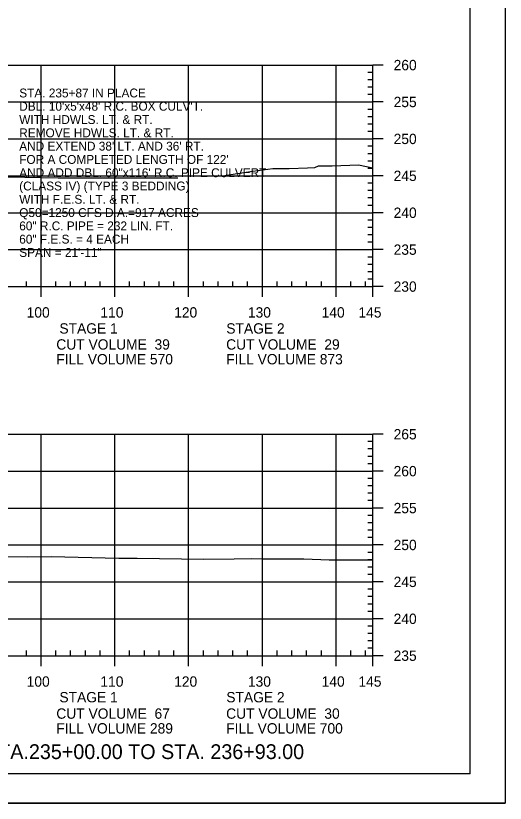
# Model space of a CAD drawing. Extents: x 1365647 to 1367999, y 387113 to 400173.
# Drawn here: x 1365990.6 to 1366057, y 392706.2 to 392812.9 of the extents above; entities that cross this region are included whole.
import ezdxf

# ---------------------------------------------------------------- set-up
doc = ezdxf.new("R2010")
doc.units = 0
for name, color, linetype in [('R_Axis', 7, 'Continuous'), ('R_Axis Annot', 7, 'Continuous'), ('R_Border', 7, 'Continuous'), ('R_Draft', 7, 'Continuous'), ('R_Exist Surface', 7, 'Continuous'), ('R_Grid', 7, 'Continuous'), ('R_No Plot', 7, 'Continuous')]:
    doc.layers.add(name, color=color, linetype=linetype)

msp = doc.modelspace()

# ---------------------------------------------------------------- linework, layer by layer
at = {"layer": 'R_Axis'}
for p, q in [((1366039.09, 392776.17), (1366039.09, 392806.17)), ((1366040.49, 392806.17), (1366039.09, 392806.17)), ((1366039.09, 392805.17), (1366038.39, 392805.17)), ((1366039.09, 392804.17), (1366038.39, 392804.17)), ((1366039.09, 392803.17), (1366038.39, 392803.17)), ((1366039.09, 392802.17), (1366038.39, 392802.17)), ((1366040.49, 392801.17), (1366039.09, 392801.17)), ((1366039.09, 392800.17), (1366038.39, 392800.17)), ((1366039.09, 392799.17), (1366038.39, 392799.17)), ((1366039.09, 392798.17), (1366038.39, 392798.17)), ((1366039.09, 392797.17), (1366038.39, 392797.17)), ((1366040.49, 392796.17), (1366039.09, 392796.17)), ((1366039.09, 392795.17), (1366038.39, 392795.17)), ((1366039.09, 392794.17), (1366038.39, 392794.17)), ((1366039.09, 392793.17), (1366038.39, 392793.17)), ((1366039.09, 392792.17), (1366038.39, 392792.17)), ((1366040.49, 392791.17), (1366039.09, 392791.17)), ((1366039.09, 392790.17), (1366038.39, 392790.17)), ((1366039.09, 392789.17), (1366038.39, 392789.17)), ((1366039.09, 392788.17), (1366038.39, 392788.17)), ((1366039.09, 392787.17), (1366038.39, 392787.17)), ((1366040.49, 392786.17), (1366039.09, 392786.17)), ((1366039.09, 392785.17), (1366038.39, 392785.17)), ((1366039.09, 392784.17), (1366038.39, 392784.17)), ((1366039.09, 392783.17), (1366038.39, 392783.17)), ((1366039.09, 392782.17), (1366038.39, 392782.17)), ((1366039.09, 392780.17), (1366038.39, 392780.17)), ((1366040.49, 392781.17), (1366039.09, 392781.17)), ((1366039.09, 392779.17), (1366038.39, 392779.17)), ((1366039.09, 392778.17), (1366038.39, 392778.17)), ((1366039.09, 392777.17), (1366038.39, 392777.17)), ((1365749.09, 392776.17), (1366039.09, 392776.17)), ((1365992.09, 392776.17), (1365992.09, 392776.87)), ((1365994.09, 392774.77), (1365994.09, 392776.17)), ((1365996.09, 392776.17), (1365996.09, 392776.87)), ((1365998.09, 392776.17), (1365998.09, 392776.87)), ((1366000.09, 392776.17), (1366000.09, 392776.87)), ((1366002.09, 392776.17), (1366002.09, 392776.87)), ((1366004.09, 392774.77), (1366004.09, 392776.17)), ((1366006.09, 392776.17), (1366006.09, 392776.87)), ((1366008.09, 392776.17), (1366008.09, 392776.87)), ((1366010.09, 392776.17), (1366010.09, 392776.87)), ((1366012.09, 392776.17), (1366012.09, 392776.87)), ((1366014.09, 392774.77), (1366014.09, 392776.17)), ((1366016.09, 392776.17), (1366016.09, 392776.87)), ((1366018.09, 392776.17), (1366018.09, 392776.87)), ((1366020.09, 392776.17), (1366020.09, 392776.87)), ((1366022.09, 392776.17), (1366022.09, 392776.87)), ((1366024.09, 392774.77), (1366024.09, 392776.17)), ((1366026.09, 392776.17), (1366026.09, 392776.87)), ((1366028.09, 392776.17), (1366028.09, 392776.87)), ((1366030.09, 392776.17), (1366030.09, 392776.87)), ((1366032.09, 392776.17), (1366032.09, 392776.87)), ((1366034.09, 392774.77), (1366034.09, 392776.17)), ((1366036.09, 392776.17), (1366036.09, 392776.87)), ((1366038.09, 392776.17), (1366038.09, 392776.87)), ((1366039.09, 392774.77), (1366039.09, 392776.17)), ((1366040.49, 392776.17), (1366039.09, 392776.17)), ((1366039.09, 392726.17), (1366039.09, 392756.17)), ((1366040.49, 392756.17), (1366039.09, 392756.17)), ((1366039.09, 392755.17), (1366038.39, 392755.17)), ((1366039.09, 392754.17), (1366038.39, 392754.17)), ((1366039.09, 392753.17), (1366038.39, 392753.17)), ((1366039.09, 392752.17), (1366038.39, 392752.17)), ((1366040.49, 392751.17), (1366039.09, 392751.17)), ((1366039.09, 392750.17), (1366038.39, 392750.17)), ((1366039.09, 392749.17), (1366038.39, 392749.17)), ((1366039.09, 392748.17), (1366038.39, 392748.17)), ((1366039.09, 392747.17), (1366038.39, 392747.17)), ((1366040.49, 392746.17), (1366039.09, 392746.17)), ((1366039.09, 392745.17), (1366038.39, 392745.17)), ((1366039.09, 392744.17), (1366038.39, 392744.17)), ((1366039.09, 392743.17), (1366038.39, 392743.17)), ((1366039.09, 392742.17), (1366038.39, 392742.17)), ((1366040.49, 392741.17), (1366039.09, 392741.17)), ((1366039.09, 392740.17), (1366038.39, 392740.17)), ((1366039.09, 392739.17), (1366038.39, 392739.17)), ((1366039.09, 392738.17), (1366038.39, 392738.17)), ((1366039.09, 392737.17), (1366038.39, 392737.17)), ((1366040.49, 392736.17), (1366039.09, 392736.17)), ((1366039.09, 392735.17), (1366038.39, 392735.17)), ((1366039.09, 392734.17), (1366038.39, 392734.17)), ((1366039.09, 392733.17), (1366038.39, 392733.17)), ((1366039.09, 392732.17), (1366038.39, 392732.17)), ((1366040.49, 392731.17), (1366039.09, 392731.17)), ((1366039.09, 392730.17), (1366038.39, 392730.17)), ((1366039.09, 392729.17), (1366038.39, 392729.17)), ((1366039.09, 392728.17), (1366038.39, 392728.17)), ((1365992.09, 392726.17), (1365992.09, 392726.87)), ((1365996.09, 392726.17), (1365996.09, 392726.87)), ((1365998.09, 392726.17), (1365998.09, 392726.87)), ((1366000.09, 392726.17), (1366000.09, 392726.87)), ((1366002.09, 392726.17), (1366002.09, 392726.87)), ((1366006.09, 392726.17), (1366006.09, 392726.87)), ((1366008.09, 392726.17), (1366008.09, 392726.87)), ((1366010.09, 392726.17), (1366010.09, 392726.87)), ((1366012.09, 392726.17), (1366012.09, 392726.87)), ((1366016.09, 392726.17), (1366016.09, 392726.87)), ((1366018.09, 392726.17), (1366018.09, 392726.87)), ((1366020.09, 392726.17), (1366020.09, 392726.87)), ((1366022.09, 392726.17), (1366022.09, 392726.87)), ((1366026.09, 392726.17), (1366026.09, 392726.87)), ((1366028.09, 392726.17), (1366028.09, 392726.87)), ((1366030.09, 392726.17), (1366030.09, 392726.87)), ((1366032.09, 392726.17), (1366032.09, 392726.87)), ((1366036.09, 392726.17), (1366036.09, 392726.87)), ((1366038.09, 392726.17), (1366038.09, 392726.87)), ((1366039.09, 392727.17), (1366038.39, 392727.17)), ((1365749.09, 392726.17), (1366039.09, 392726.17)), ((1365994.09, 392724.77), (1365994.09, 392726.17)), ((1366004.09, 392724.77), (1366004.09, 392726.17)), ((1366014.09, 392724.77), (1366014.09, 392726.17)), ((1366024.09, 392724.77), (1366024.09, 392726.17)), ((1366034.09, 392724.77), (1366034.09, 392726.17)), ((1366039.09, 392724.77), (1366039.09, 392726.17)), ((1366040.49, 392726.17), (1366039.09, 392726.17))]:
    msp.add_line(p, q, dxfattribs=at)
at = {"layer": 'R_Border'}
for q in [(1366052.27, 392915.63), (1365736.09, 392710.17)]:
    msp.add_line((1366052.27, 392710.17), q, dxfattribs=at)
at = {"layer": 'R_Exist Surface'}
for points in [[(1365936.51, 392791.75), (1365948.94, 392791.67), (1365950.97, 392792.43), (1365953.26, 392792.5), (1365953.76, 392792.49), (1365956.82, 392792.46), (1365970.05, 392791.36), (1365971.76, 392791.32), (1365975.08, 392791.28), (1365987.3, 392791.08), (1365996.41, 392790.91), (1366000.08, 392790.9), (1366001.58, 392790.9), (1366012.62, 392790.9)], [(1366018.55, 392791.18), (1366019.02, 392791.2), (1366019.22, 392791.26), (1366022.81, 392791.81), (1366025.49, 392792.15), (1366027.73, 392792.14), (1366030.21, 392792.25), (1366031.2, 392792.29), (1366031.68, 392792.52), (1366032.62, 392792.54), (1366033.57, 392792.53), (1366037.13, 392792.64), (1366039.09, 392792.23)], [(1365934.91, 392738.99), (1365945.73, 392739.46), (1365948.23, 392739.57), (1365955.6, 392739.44), (1365962.82, 392739.31), (1365964.06, 392739.31), (1365977.07, 392739.62), (1365978.41, 392739.61), (1365992.23, 392739.57), (1365995.44, 392739.61), (1366004.62, 392739.4), (1366007.1, 392739.38), (1366016.16, 392739.25), (1366020.25, 392739.27), (1366022.65, 392739.32), (1366024.06, 392739.3), (1366029.73, 392739.28), (1366033.17, 392739.16), (1366037.5, 392739.16), (1366039.09, 392739.16)]]:
    msp.add_lwpolyline(points, dxfattribs=at)
at = {"layer": 'R_Grid'}
for p, q in [((1365749.09, 392806.17), (1366039.09, 392806.17)), ((1365994.09, 392776.17), (1365994.09, 392806.17)), ((1366004.09, 392776.17), (1366004.09, 392806.17)), ((1366014.09, 392776.17), (1366014.09, 392806.17)), ((1366024.09, 392776.17), (1366024.09, 392806.17)), ((1366034.09, 392776.17), (1366034.09, 392806.17)), ((1366039.09, 392776.17), (1366039.09, 392806.17)), ((1365749.09, 392801.17), (1366039.09, 392801.17)), ((1365749.09, 392796.17), (1366039.09, 392796.17)), ((1365749.09, 392791.17), (1366039.09, 392791.17)), ((1365749.09, 392786.17), (1366039.09, 392786.17)), ((1365749.09, 392781.17), (1366039.09, 392781.17)), ((1365749.09, 392776.17), (1366039.09, 392776.17)), ((1365749.09, 392756.17), (1366039.09, 392756.17)), ((1365994.09, 392726.17), (1365994.09, 392756.17)), ((1366004.09, 392726.17), (1366004.09, 392756.17)), ((1366014.09, 392726.17), (1366014.09, 392756.17)), ((1366024.09, 392726.17), (1366024.09, 392756.17)), ((1366034.09, 392726.17), (1366034.09, 392756.17)), ((1366039.09, 392726.17), (1366039.09, 392756.17)), ((1365749.09, 392751.17), (1366039.09, 392751.17)), ((1365749.09, 392746.17), (1366039.09, 392746.17)), ((1365749.09, 392741.17), (1366039.09, 392741.17)), ((1365749.09, 392736.17), (1366039.09, 392736.17)), ((1365749.09, 392731.17), (1366039.09, 392731.17)), ((1365749.09, 392726.17), (1366039.09, 392726.17))]:
    msp.add_line(p, q, dxfattribs=at)
at = {"layer": 'R_No Plot'}
msp.add_line((1365723.69, 392706.19), (1366057.03, 392706.19), dxfattribs=at)
msp.add_lwpolyline([(1365723.69, 392919.52), (1366057.03, 392919.52), (1366057.03, 392706.18), (1365723.69, 392706.18)], close=True, dxfattribs=at)

# ---------------------------------------------------------------- texts
at = {"layer": 'R_Axis Annot'}
for s, p in [('260', (1366041.89, 392805.47)), ('255', (1366041.89, 392800.47)), ('250', (1366041.89, 392795.47)), ('245', (1366041.89, 392790.47)), ('240', (1366041.89, 392785.47)), ('235', (1366041.89, 392780.47)), ('230', (1366041.89, 392775.47)), ('100', (1365992.13, 392771.97)), ('110', (1366002.13, 392771.97)), ('120', (1366012.13, 392771.97)), ('130', (1366022.13, 392771.97)), ('140', (1366032.13, 392771.97)), ('145', (1366037.12, 392771.97)), ('STAGE 1', (1365996.57, 392769.8)), ('STAGE 2', (1366019.2, 392769.8)), ('CUT VOLUME  39', (1365996.15, 392767.63)), ('CUT VOLUME  29', (1366019.18, 392767.63)), ('FILL VOLUME 570', (1365996.15, 392765.63)), ('FILL VOLUME 873', (1366019.18, 392765.63)), ('265', (1366041.89, 392755.47)), ('260', (1366041.89, 392750.47)), ('255', (1366041.89, 392745.47)), ('250', (1366041.89, 392740.47)), ('245', (1366041.89, 392735.47)), ('240', (1366041.89, 392730.47)), ('235', (1366041.89, 392725.47)), ('100', (1365992.13, 392721.97)), ('110', (1366002.13, 392721.97)), ('120', (1366012.13, 392721.97)), ('130', (1366022.13, 392721.97)), ('140', (1366032.13, 392721.97)), ('145', (1366037.12, 392721.97)), ('STAGE 1', (1365996.57, 392719.85)), ('STAGE 2', (1366019.2, 392719.85)), ('CUT VOLUME  67', (1365996.15, 392717.63)), ('CUT VOLUME  30', (1366019.18, 392717.63)), ('FILL VOLUME 289', (1365996.15, 392715.63)), ('FILL VOLUME 700', (1366019.18, 392715.63))]:
    msp.add_text(s, height=1.4, dxfattribs=at).set_placement(p)
at = {"layer": 'R_Draft'}
for s, p in [('STA. 235+87 IN PLACE', (1365991.12, 392801.79)), ("DBL. 10'x5'x48' R.C. BOX CULV'T.", (1365991.12, 392799.99)), ('WITH HDWLS. LT. & RT.', (1365991.12, 392798.19)), ('REMOVE HDWLS. LT. & RT.', (1365991.12, 392796.39)), ("AND EXTEND 38' LT. AND 36' RT.", (1365991.12, 392794.59)), ("FOR A COMPLETED LENGTH OF 122'", (1365991.12, 392792.79)), ('AND ADD DBL. 60"x116\' R.C. PIPE CULVERT', (1365991.12, 392790.99)), ('(CLASS IV) (TYPE 3 BEDDING)', (1365991.12, 392789.19)), ('WITH F.E.S. LT. & RT. ', (1365991.12, 392787.39)), ('Q50=1250 CFS D.A.=917 ACRES', (1365991.12, 392785.59)), ('60" R.C. PIPE = 232 LIN. FT.', (1365991.12, 392783.79)), ('60" F.E.S. = 4 EACH', (1365991.12, 392781.99)), ('SPAN = 21\'-11"', (1365991.12, 392780.19))]:
    msp.add_text(s, height=1.2, rotation=360, dxfattribs=at).set_placement(p)
msp.add_text('STA.235+00.00 TO STA. 236+93.00', height=2, dxfattribs=at).set_placement((1365986.49, 392712.17))

doc.saveas('drawing.dxf')
